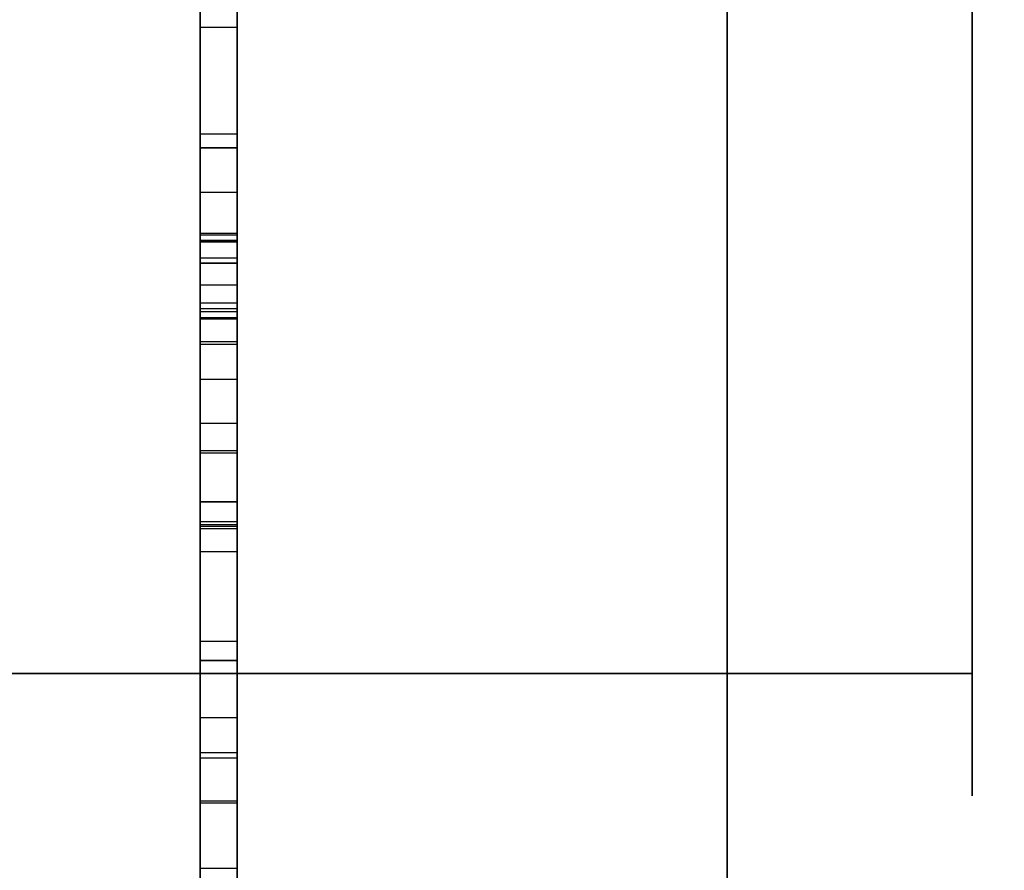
# Model space of a CAD drawing. Header units: millimetres. Extents: x 0 to 1524, y 0 to 1016.
# Tile 329 of 352: x 1394.188 to 1394.992, y 411.306 to 412. Entities that reach past the tile are written whole.
import ezdxf

# ---------------------------------------------------------------- set-up
doc = ezdxf.new("R2010")
doc.units = ezdxf.units.MM
doc.header["$LTSCALE"] = 83.82
doc.layers.get('0').update_dxf_attribs({"linetype": 'CONTINUOUS'})
doc.styles.get("Standard").update_dxf_attribs({"font": 'txt', "width": 0.8})
doc.dimstyles.new('DIMSTYLE_1', dxfattribs={"dimtxt": 15, "dimasz": 12, "dimexe": 0.18, "dimexo": 0.0625, "dimgap": 0.09, "dimtad": 1, "dimzin": 0, "dimdsep": 46, "dimtxsty": 'STANDARD', "dimblk": 'CLOSED', "dimblk1": 'CLOSED', "dimblk2": 'CLOSED', "dimcen": 0.09, "dimadec": 0, "dimazin": 0, "dimtp": 0.01, "dimtm": 0.01, "dimtfac": 1, "dimtofl": 0, "dimtmove": 0, "dimatfit": 3, "dimldrblk": 'CLOSED', "dimfxl": 1, "dimtolj": 1, "dimtzin": 0, "dimarcsym": 0})

# ---------------------------------------------------------------- blocks, each defined once
blk = doc.blocks.new('_CLOSED')
at = {"color": 0, "linetype": 'BYBLOCK'}
for p, q in [((0, 0), (-1, 0.208333)), ((-1, 0.208333), (-1, -0.208333)), ((-1, -0.208333), (0, 0)), ((-1, 0), (0, 0))]:
    blk.add_line(p, q, dxfattribs=at)
blk = doc.blocks.new('*D5')
at = {"color": 2, "linetype": 'CONTINUOUS'}
for p, q in [((1198.14537, 405.55665), (1198.14537, 520.52834)), ((1416.10397, 413.01746), (1416.10397, 520.52834)), ((1198.14537, 519.52834), (1307.12467, 519.52834)), ((1416.10397, 519.52834), (1307.12467, 519.52834))]:
    blk.add_line(p, q, dxfattribs=at)
at = {"color": 2, "linetype": 'CONTINUOUS', "xscale": 12, "yscale": 12, "zscale": 12, "rotation": 180}
blk.add_blockref('_CLOSED', (1198.14537, 519.52834), dxfattribs=at)
at = {"color": 2, "linetype": 'CONTINUOUS', "xscale": 12, "yscale": 12, "zscale": 12}
blk.add_blockref('_CLOSED', (1416.10397, 519.52834), dxfattribs=at)

msp = doc.modelspace()

# ---------------------------------------------------------------- linework, layer by layer
at = {"color": 6, "linetype": 'CONTINUOUS'}
for p, q in [((1394.36537, 417.65665), (1394.36537, 411.15665)), ((1394.36537, 411.15665), (1394.36537, 417.65665)), ((1394.36537, 417.65665), (1394.36537, 411.15665)), ((1394.36537, 411.15665), (1394.36537, 417.65665)), ((1394.36537, 417.65665), (1394.36537, 411.15665)), ((1394.36537, 411.15665), (1394.36537, 417.65665)), ((1394.36537, 417.65665), (1394.36537, 411.15665)), ((1394.36537, 411.15665), (1394.36537, 417.65665)), ((1394.76537, 412.26665), (1394.76537, 411.46665)), ((1394.76537, 411.46665), (1394.76537, 412.26665)), ((1394.76537, 412.26665), (1394.76537, 411.46665)), ((1394.76537, 412.26665), (1394.76537, 411.46665)), ((1394.76537, 412.26665), (1394.76537, 411.46665)), ((1394.76537, 411.46665), (1394.76537, 412.26665)), ((1394.76537, 412.26665), (1394.76537, 411.46665)), ((1394.76537, 412.26665), (1394.76537, 411.46665)), ((1394.76537, 412.26665), (1394.76537, 411.46665)), ((1394.76537, 411.46665), (1394.76537, 412.26665)), ((1394.76537, 412.26665), (1394.76537, 411.46665)), ((1394.76537, 412.26665), (1394.76537, 411.46665)), ((1394.76537, 412.26665), (1394.76537, 411.46665)), ((1394.76537, 411.46665), (1394.76537, 412.26665)), ((1394.76537, 412.26665), (1394.76537, 411.46665)), ((1394.76537, 412.26665), (1394.76537, 411.46665)), ((1394.96537, 412.26665), (1394.96537, 411.46665)), ((1394.96537, 411.46665), (1394.96537, 412.26665)), ((1394.96537, 412.26665), (1394.96537, 411.46665)), ((1394.96537, 411.46665), (1394.96537, 412.26665)), ((1394.96537, 412.26665), (1394.96537, 411.46665)), ((1394.96537, 411.46665), (1394.96537, 412.26665)), ((1394.96537, 412.26665), (1394.96537, 411.46665)), ((1394.96537, 411.46665), (1394.96537, 412.26665)), ((1394.33537, 412.06962), (1394.33537, 411.99369)), ((1394.33537, 412.06962), (1394.33537, 411.99369)), ((1394.33537, 412.06962), (1394.33537, 411.99369)), ((1394.33537, 412.06962), (1394.33537, 411.99369)), ((1394.36537, 411.99369), (1394.36537, 412.06962)), ((1394.36537, 411.99369), (1394.36537, 412.06962)), ((1394.36537, 411.99369), (1394.36537, 412.06962)), ((1394.36537, 411.99369), (1394.36537, 412.06962)), ((1394.33537, 411.81985), (1394.33537, 412.02239)), ((1394.33537, 411.81985), (1394.33537, 412.02239)), ((1394.33537, 411.81985), (1394.33537, 412.02239)), ((1394.33537, 411.81985), (1394.33537, 412.02239)), ((1394.36537, 412.02239), (1394.36537, 411.81985)), ((1394.36537, 412.02239), (1394.36537, 411.81985)), ((1394.36537, 412.02239), (1394.36537, 411.81985)), ((1394.36537, 412.02239), (1394.36537, 411.81985)), ((1394.33537, 411.99369), (1394.33537, 411.81846)), ((1394.36537, 411.99369), (1394.33537, 411.99369)), ((1394.33537, 411.99369), (1394.33537, 411.81846)), ((1394.36537, 411.99369), (1394.33537, 411.99369)), ((1394.33537, 411.99369), (1394.33537, 411.81846)), ((1394.36537, 411.99369), (1394.33537, 411.99369)), ((1394.33537, 411.99369), (1394.33537, 411.81846)), ((1394.36537, 411.99369), (1394.33537, 411.99369)), ((1394.36537, 411.81846), (1394.36537, 411.99369)), ((1394.36537, 411.81846), (1394.36537, 411.99369)), ((1394.36537, 411.81846), (1394.36537, 411.99369)), ((1394.36537, 411.81846), (1394.36537, 411.99369)), ((1394.33537, 411.90665), (1394.33537, 411.89554)), ((1394.33537, 411.89554), (1394.33537, 411.90665)), ((1394.36537, 411.90665), (1394.33537, 411.90665)), ((1394.33537, 411.90665), (1394.33537, 411.89554)), ((1394.33537, 411.89554), (1394.33537, 411.90665)), ((1394.36537, 411.90665), (1394.33537, 411.90665)), ((1394.33537, 411.90665), (1394.33537, 411.89554)), ((1394.33537, 411.89554), (1394.33537, 411.90665)), ((1394.36537, 411.90665), (1394.33537, 411.90665)), ((1394.33537, 411.90665), (1394.33537, 411.89554)), ((1394.33537, 411.89554), (1394.33537, 411.90665)), ((1394.36537, 411.90665), (1394.33537, 411.90665)), ((1394.36537, 411.90665), (1394.36537, 411.89554)), ((1394.36537, 411.89554), (1394.36537, 411.90665)), ((1394.36537, 411.90665), (1394.36537, 411.89554)), ((1394.36537, 411.89554), (1394.36537, 411.90665)), ((1394.36537, 411.90665), (1394.36537, 411.89554)), ((1394.36537, 411.89554), (1394.36537, 411.90665)), ((1394.36537, 411.90665), (1394.36537, 411.89554)), ((1394.36537, 411.89554), (1394.36537, 411.90665)), ((1394.33537, 411.89554), (1394.33537, 411.8592)), ((1394.36537, 411.89554), (1394.33537, 411.89554)), ((1394.33537, 411.89554), (1394.33537, 411.8592)), ((1394.36537, 411.89554), (1394.33537, 411.89554)), ((1394.33537, 411.89554), (1394.33537, 411.8592)), ((1394.36537, 411.89554), (1394.33537, 411.89554)), ((1394.33537, 411.89554), (1394.33537, 411.8592)), ((1394.36537, 411.89554), (1394.33537, 411.89554)), ((1394.36537, 411.8592), (1394.36537, 411.89554)), ((1394.36537, 411.8592), (1394.36537, 411.89554)), ((1394.36537, 411.8592), (1394.36537, 411.89554)), ((1394.36537, 411.8592), (1394.36537, 411.89554)), ((1394.33537, 411.82587), (1394.33537, 411.58652)), ((1394.33537, 411.82587), (1394.33537, 411.58652)), ((1394.33537, 411.82587), (1394.33537, 411.58652)), ((1394.33537, 411.82587), (1394.33537, 411.58652)), ((1394.36537, 411.58652), (1394.36537, 411.82587)), ((1394.36537, 411.58652), (1394.36537, 411.82587)), ((1394.36537, 411.58652), (1394.36537, 411.82587)), ((1394.36537, 411.58652), (1394.36537, 411.82587)), ((1394.33537, 411.64832), (1394.33537, 411.82425)), ((1394.33537, 411.64832), (1394.33537, 411.82425)), ((1394.33537, 411.64832), (1394.33537, 411.82425)), ((1394.33537, 411.64832), (1394.33537, 411.82425)), ((1394.33537, 411.58466), (1394.33537, 411.81985)), ((1394.36537, 411.81985), (1394.33537, 411.81985)), ((1394.33537, 411.58466), (1394.33537, 411.81985)), ((1394.36537, 411.81985), (1394.33537, 411.81985)), ((1394.33537, 411.58466), (1394.33537, 411.81985)), ((1394.36537, 411.81985), (1394.33537, 411.81985)), ((1394.33537, 411.58466), (1394.33537, 411.81985)), ((1394.36537, 411.81985), (1394.33537, 411.81985)), ((1394.33537, 411.81979), (1394.33537, 411.22229)), ((1394.33537, 411.13313), (1394.33537, 411.81979)), ((1394.33537, 411.81979), (1394.33537, 411.22229)), ((1394.33537, 411.13313), (1394.33537, 411.81979)), ((1394.33537, 411.81979), (1394.33537, 411.22229)), ((1394.33537, 411.13313), (1394.33537, 411.81979)), ((1394.33537, 411.81979), (1394.33537, 411.22229)), ((1394.33537, 411.13313), (1394.33537, 411.81979)), ((1394.33537, 411.81846), (1394.33537, 411.64647)), ((1394.36537, 411.81846), (1394.33537, 411.81846)), ((1394.33537, 411.81846), (1394.33537, 411.64647)), ((1394.36537, 411.81846), (1394.33537, 411.81846)), ((1394.33537, 411.81846), (1394.33537, 411.64647)), ((1394.36537, 411.81846), (1394.33537, 411.81846)), ((1394.33537, 411.81846), (1394.33537, 411.64647)), ((1394.36537, 411.81846), (1394.33537, 411.81846)), ((1394.36537, 411.82425), (1394.36537, 411.64832)), ((1394.36537, 411.82425), (1394.36537, 411.64832)), ((1394.36537, 411.82425), (1394.36537, 411.64832)), ((1394.36537, 411.82425), (1394.36537, 411.64832)), ((1394.36537, 411.81985), (1394.36537, 411.58466)), ((1394.36537, 411.81985), (1394.36537, 411.58466)), ((1394.36537, 411.81985), (1394.36537, 411.58466)), ((1394.36537, 411.81985), (1394.36537, 411.58466)), ((1394.36537, 411.81979), (1394.36537, 411.13313)), ((1394.36537, 411.22229), (1394.36537, 411.81979)), ((1394.36537, 411.81979), (1394.36537, 411.13313)), ((1394.36537, 411.22229), (1394.36537, 411.81979)), ((1394.36537, 411.81979), (1394.36537, 411.13313)), ((1394.36537, 411.22229), (1394.36537, 411.81979)), ((1394.36537, 411.81979), (1394.36537, 411.13313)), ((1394.36537, 411.22229), (1394.36537, 411.81979)), ((1394.36537, 411.64647), (1394.36537, 411.81846)), ((1394.36537, 411.64647), (1394.36537, 411.81846)), ((1394.36537, 411.64647), (1394.36537, 411.81846)), ((1394.36537, 411.64647), (1394.36537, 411.81846)), ((1394.33537, 411.8056), (1394.33537, 411.78383)), ((1394.33537, 411.75562), (1394.33537, 411.8056)), ((1394.36537, 411.8056), (1394.33537, 411.8056)), ((1394.36537, 411.8056), (1394.33537, 411.8056)), ((1394.33537, 411.8056), (1394.33537, 411.78383)), ((1394.33537, 411.75562), (1394.33537, 411.8056)), ((1394.36537, 411.8056), (1394.33537, 411.8056)), ((1394.36537, 411.8056), (1394.33537, 411.8056)), ((1394.33537, 411.8056), (1394.33537, 411.78383)), ((1394.33537, 411.75562), (1394.33537, 411.8056)), ((1394.36537, 411.8056), (1394.33537, 411.8056)), ((1394.36537, 411.8056), (1394.33537, 411.8056)), ((1394.33537, 411.8056), (1394.33537, 411.78383)), ((1394.33537, 411.75562), (1394.33537, 411.8056)), ((1394.36537, 411.8056), (1394.33537, 411.8056)), ((1394.36537, 411.8056), (1394.33537, 411.8056)), ((1394.36537, 411.8056), (1394.36537, 411.75562)), ((1394.36537, 411.8056), (1394.36537, 411.78383)), ((1394.36537, 411.8056), (1394.36537, 411.75562)), ((1394.36537, 411.8056), (1394.36537, 411.78383)), ((1394.36537, 411.8056), (1394.36537, 411.75562)), ((1394.36537, 411.8056), (1394.36537, 411.78383)), ((1394.36537, 411.8056), (1394.36537, 411.75562)), ((1394.36537, 411.8056), (1394.36537, 411.78383)), ((1394.33537, 411.78383), (1394.33537, 411.75675)), ((1394.33537, 411.78383), (1394.36537, 411.78383)), ((1394.33537, 411.78383), (1394.33537, 411.75675)), ((1394.33537, 411.78383), (1394.36537, 411.78383)), ((1394.33537, 411.78383), (1394.33537, 411.75675)), ((1394.33537, 411.78383), (1394.36537, 411.78383)), ((1394.33537, 411.78383), (1394.33537, 411.75675)), ((1394.33537, 411.78383), (1394.36537, 411.78383)), ((1394.36537, 411.75675), (1394.36537, 411.78383)), ((1394.36537, 411.75675), (1394.36537, 411.78383)), ((1394.36537, 411.75675), (1394.36537, 411.78383)), ((1394.36537, 411.75675), (1394.36537, 411.78383)), ((1394.33537, 411.76868), (1394.33537, 411.58794)), ((1394.33537, 411.76207), (1394.33537, 411.76868)), ((1394.36537, 411.76868), (1394.33537, 411.76868)), ((1394.33537, 411.76868), (1394.33537, 411.58794)), ((1394.33537, 411.76207), (1394.33537, 411.76868)), ((1394.36537, 411.76868), (1394.33537, 411.76868)), ((1394.33537, 411.76868), (1394.33537, 411.58794)), ((1394.33537, 411.76207), (1394.33537, 411.76868)), ((1394.36537, 411.76868), (1394.33537, 411.76868)), ((1394.33537, 411.76868), (1394.33537, 411.58794)), ((1394.33537, 411.76207), (1394.33537, 411.76868)), ((1394.36537, 411.76868), (1394.33537, 411.76868)), ((1394.33537, 411.76449), (1394.33537, 411.73724)), ((1394.33537, 411.76449), (1394.33537, 411.15828)), ((1394.33537, 411.76449), (1394.33537, 411.73724)), ((1394.33537, 411.76449), (1394.33537, 411.15828)), ((1394.33537, 411.76449), (1394.33537, 411.73724)), ((1394.33537, 411.76449), (1394.33537, 411.15828)), ((1394.33537, 411.76449), (1394.33537, 411.73724)), ((1394.33537, 411.76449), (1394.33537, 411.15828)), ((1394.36537, 411.76868), (1394.36537, 411.76207)), ((1394.36537, 411.58794), (1394.36537, 411.76868)), ((1394.36537, 411.76868), (1394.36537, 411.76207)), ((1394.36537, 411.58794), (1394.36537, 411.76868)), ((1394.36537, 411.76868), (1394.36537, 411.76207)), ((1394.36537, 411.58794), (1394.36537, 411.76868)), ((1394.36537, 411.76868), (1394.36537, 411.76207)), ((1394.36537, 411.58794), (1394.36537, 411.76868)), ((1394.36537, 411.73724), (1394.36537, 411.76449)), ((1394.36537, 411.76449), (1394.36537, 411.15828)), ((1394.36537, 411.73724), (1394.36537, 411.76449)), ((1394.36537, 411.76449), (1394.36537, 411.15828)), ((1394.36537, 411.73724), (1394.36537, 411.76449)), ((1394.36537, 411.76449), (1394.36537, 411.15828)), ((1394.36537, 411.73724), (1394.36537, 411.76449)), ((1394.36537, 411.76449), (1394.36537, 411.15828)), ((1394.33537, 411.75675), (1394.33537, 411.67065)), ((1394.36537, 411.75675), (1394.33537, 411.75675)), ((1394.33537, 411.75675), (1394.33537, 411.67065)), ((1394.36537, 411.75675), (1394.33537, 411.75675)), ((1394.33537, 411.75675), (1394.33537, 411.67065)), ((1394.36537, 411.75675), (1394.33537, 411.75675)), ((1394.33537, 411.75675), (1394.33537, 411.67065)), ((1394.36537, 411.75675), (1394.33537, 411.75675)), ((1394.36537, 411.75562), (1394.33537, 411.75562)), ((1394.33537, 411.5902), (1394.33537, 411.75562)), ((1394.36537, 411.75562), (1394.33537, 411.75562)), ((1394.33537, 411.5902), (1394.33537, 411.75562)), ((1394.36537, 411.75562), (1394.33537, 411.75562)), ((1394.33537, 411.5902), (1394.33537, 411.75562)), ((1394.36537, 411.75562), (1394.33537, 411.75562)), ((1394.33537, 411.5902), (1394.33537, 411.75562)), ((1394.36537, 411.67065), (1394.36537, 411.75675)), ((1394.36537, 411.67065), (1394.36537, 411.75675)), ((1394.36537, 411.67065), (1394.36537, 411.75675)), ((1394.36537, 411.67065), (1394.36537, 411.75675)), ((1394.36537, 411.75562), (1394.36537, 411.5902)), ((1394.36537, 411.75562), (1394.36537, 411.5902)), ((1394.36537, 411.75562), (1394.36537, 411.5902)), ((1394.36537, 411.75562), (1394.36537, 411.5902)), ((1394.33537, 411.73724), (1394.33537, 411.60665)), ((1394.36537, 411.73724), (1394.33537, 411.73724)), ((1394.33537, 411.73724), (1394.33537, 411.60665)), ((1394.36537, 411.73724), (1394.33537, 411.73724)), ((1394.33537, 411.73724), (1394.33537, 411.60665)), ((1394.36537, 411.73724), (1394.33537, 411.73724)), ((1394.33537, 411.73724), (1394.33537, 411.60665)), ((1394.36537, 411.73724), (1394.33537, 411.73724)), ((1394.36537, 411.60665), (1394.36537, 411.73724)), ((1394.36537, 411.60665), (1394.36537, 411.73724)), ((1394.36537, 411.60665), (1394.36537, 411.73724)), ((1394.36537, 411.60665), (1394.36537, 411.73724)), ((1394.33537, 411.60665), (1394.33537, 411.73514)), ((1394.33537, 411.60665), (1394.33537, 411.73514)), ((1394.33537, 411.60665), (1394.33537, 411.73514)), ((1394.33537, 411.60665), (1394.33537, 411.73514)), ((1394.36537, 411.73514), (1394.36537, 411.60665)), ((1394.36537, 411.73514), (1394.36537, 411.60665)), ((1394.36537, 411.73514), (1394.36537, 411.60665)), ((1394.36537, 411.73514), (1394.36537, 411.60665)), ((1394.33537, 411.70661), (1394.33537, 411.30725)), ((1394.33537, 411.30725), (1394.33537, 411.70661)), ((1394.36537, 411.70661), (1394.33537, 411.70661)), ((1394.33537, 411.70661), (1394.33537, 411.30725)), ((1394.33537, 411.30725), (1394.33537, 411.70661)), ((1394.36537, 411.70661), (1394.33537, 411.70661)), ((1394.33537, 411.70661), (1394.33537, 411.30725)), ((1394.33537, 411.30725), (1394.33537, 411.70661)), ((1394.36537, 411.70661), (1394.33537, 411.70661)), ((1394.33537, 411.70661), (1394.33537, 411.30725)), ((1394.33537, 411.30725), (1394.33537, 411.70661)), ((1394.36537, 411.70661), (1394.33537, 411.70661)), ((1394.36537, 411.70661), (1394.36537, 411.30725)), ((1394.36537, 411.30725), (1394.36537, 411.70661)), ((1394.36537, 411.70661), (1394.36537, 411.30725)), ((1394.36537, 411.30725), (1394.36537, 411.70661)), ((1394.36537, 411.70661), (1394.36537, 411.30725)), ((1394.36537, 411.30725), (1394.36537, 411.70661)), ((1394.36537, 411.70661), (1394.36537, 411.30725)), ((1394.36537, 411.30725), (1394.36537, 411.70661)), ((1394.33537, 411.56591), (1394.33537, 411.64832)), ((1394.36537, 411.64832), (1394.33537, 411.64832)), ((1394.33537, 411.56591), (1394.33537, 411.64832)), ((1394.36537, 411.64832), (1394.33537, 411.64832)), ((1394.33537, 411.56591), (1394.33537, 411.64832)), ((1394.36537, 411.64832), (1394.33537, 411.64832)), ((1394.33537, 411.56591), (1394.33537, 411.64832)), ((1394.36537, 411.64832), (1394.33537, 411.64832)), ((1394.33537, 411.64647), (1394.33537, 411.56591)), ((1394.36537, 411.64647), (1394.33537, 411.64647)), ((1394.33537, 411.64647), (1394.33537, 411.56591)), ((1394.36537, 411.64647), (1394.33537, 411.64647)), ((1394.33537, 411.64647), (1394.33537, 411.56591)), ((1394.36537, 411.64647), (1394.33537, 411.64647)), ((1394.33537, 411.64647), (1394.33537, 411.56591)), ((1394.36537, 411.64647), (1394.33537, 411.64647)), ((1394.36537, 411.64832), (1394.36537, 411.56591)), ((1394.36537, 411.64832), (1394.36537, 411.56591)), ((1394.36537, 411.64832), (1394.36537, 411.56591)), ((1394.36537, 411.64832), (1394.36537, 411.56591)), ((1394.36537, 411.56591), (1394.36537, 411.64647)), ((1394.36537, 411.56591), (1394.36537, 411.64647)), ((1394.36537, 411.56591), (1394.36537, 411.64647)), ((1394.36537, 411.56591), (1394.36537, 411.64647)), ((1394.33537, 411.60665), (1394.36537, 411.60665)), ((1394.33537, 411.60665), (1394.36537, 411.60665)), ((1394.33537, 411.60665), (1394.36537, 411.60665)), ((1394.33537, 411.60665), (1394.36537, 411.60665)), ((1394.36537, 411.5902), (1394.33537, 411.5902)), ((1394.33537, 411.43027), (1394.33537, 411.5902)), ((1394.36537, 411.5902), (1394.33537, 411.5902)), ((1394.33537, 411.43027), (1394.33537, 411.5902)), ((1394.36537, 411.5902), (1394.33537, 411.5902)), ((1394.33537, 411.43027), (1394.33537, 411.5902)), ((1394.36537, 411.5902), (1394.33537, 411.5902)), ((1394.33537, 411.43027), (1394.33537, 411.5902)), ((1394.33537, 411.58794), (1394.33537, 411.39754)), ((1394.36537, 411.58794), (1394.33537, 411.58794)), ((1394.33537, 411.58794), (1394.33537, 411.39754)), ((1394.36537, 411.58794), (1394.33537, 411.58794)), ((1394.33537, 411.58794), (1394.33537, 411.39754)), ((1394.36537, 411.58794), (1394.33537, 411.58794)), ((1394.33537, 411.58794), (1394.33537, 411.39754)), ((1394.36537, 411.58794), (1394.33537, 411.58794)), ((1394.33537, 411.58652), (1394.33537, 411.47702)), ((1394.36537, 411.58652), (1394.33537, 411.58652)), ((1394.33537, 411.58652), (1394.33537, 411.47702)), ((1394.36537, 411.58652), (1394.33537, 411.58652)), ((1394.33537, 411.58652), (1394.33537, 411.47702)), ((1394.36537, 411.58652), (1394.33537, 411.58652)), ((1394.33537, 411.58652), (1394.33537, 411.47702)), ((1394.36537, 411.58652), (1394.33537, 411.58652)), ((1394.33537, 411.47702), (1394.33537, 411.58466)), ((1394.36537, 411.58466), (1394.33537, 411.58466)), ((1394.33537, 411.47702), (1394.33537, 411.58466)), ((1394.36537, 411.58466), (1394.33537, 411.58466)), ((1394.33537, 411.47702), (1394.33537, 411.58466)), ((1394.36537, 411.58466), (1394.33537, 411.58466)), ((1394.33537, 411.47702), (1394.33537, 411.58466)), ((1394.36537, 411.58466), (1394.33537, 411.58466)), ((1394.36537, 411.5902), (1394.36537, 411.43027)), ((1394.36537, 411.5902), (1394.36537, 411.43027)), ((1394.36537, 411.5902), (1394.36537, 411.43027)), ((1394.36537, 411.5902), (1394.36537, 411.43027)), ((1394.36537, 411.39754), (1394.36537, 411.58794)), ((1394.36537, 411.39754), (1394.36537, 411.58794)), ((1394.36537, 411.39754), (1394.36537, 411.58794)), ((1394.36537, 411.39754), (1394.36537, 411.58794)), ((1394.36537, 411.47702), (1394.36537, 411.58652)), ((1394.36537, 411.47702), (1394.36537, 411.58652)), ((1394.36537, 411.47702), (1394.36537, 411.58652)), ((1394.36537, 411.47702), (1394.36537, 411.58652)), ((1394.36537, 411.58466), (1394.36537, 411.47702)), ((1394.36537, 411.58466), (1394.36537, 411.47702)), ((1394.36537, 411.58466), (1394.36537, 411.47702)), ((1394.36537, 411.58466), (1394.36537, 411.47702)), ((1394.36537, 411.56591), (1394.33537, 411.56591)), ((1394.36537, 411.56591), (1394.33537, 411.56591)), ((1394.36537, 411.56591), (1394.33537, 411.56591)), ((1394.36537, 411.56591), (1394.33537, 411.56591)), ((1394.33537, 411.47702), (1394.33537, 411.49253)), ((1394.33537, 411.47702), (1394.33537, 411.49253)), ((1394.33537, 411.47702), (1394.33537, 411.49253)), ((1394.33537, 411.47702), (1394.33537, 411.49253)), ((1394.36537, 411.49253), (1394.36537, 411.47702)), ((1394.36537, 411.49253), (1394.36537, 411.47702)), ((1394.36537, 411.49253), (1394.36537, 411.47702)), ((1394.36537, 411.49253), (1394.36537, 411.47702)), ((1394.36537, 411.47702), (1394.33537, 411.47702)), ((1394.36537, 411.47702), (1394.33537, 411.47702)), ((1394.36537, 411.47702), (1394.33537, 411.47702)), ((1394.36537, 411.47702), (1394.33537, 411.47702)), ((1394.76537, 411.46665), (1392.92145, 411.46665)), ((1392.92145, 411.46665), (1394.76537, 411.46665)), ((1394.76537, 411.46665), (1392.92145, 411.46665)), ((1392.92145, 411.46665), (1394.76537, 411.46665)), ((1394.76537, 411.46665), (1392.92145, 411.46665)), ((1392.92145, 411.46665), (1394.76537, 411.46665)), ((1394.76537, 411.46665), (1392.92145, 411.46665)), ((1392.92145, 411.46665), (1394.76537, 411.46665)), ((1392.96537, 411.46665), (1394.76537, 411.46665)), ((1394.76537, 411.46665), (1392.96537, 411.46665)), ((1392.96537, 411.46665), (1394.76537, 411.46665)), ((1394.76537, 411.46665), (1392.96537, 411.46665)), ((1392.96537, 411.46665), (1394.76537, 411.46665)), ((1394.76537, 411.46665), (1392.96537, 411.46665)), ((1392.96537, 411.46665), (1394.76537, 411.46665)), ((1394.76537, 411.46665), (1392.96537, 411.46665)), ((1394.76537, 411.46665), (1394.76537, 411.15665)), ((1394.76537, 411.15665), (1394.76537, 411.46665)), ((1394.76537, 411.46665), (1394.76537, 411.15665)), ((1394.76537, 411.15665), (1394.76537, 411.46665)), ((1394.76537, 411.46665), (1394.76537, 411.15665)), ((1394.76537, 411.15665), (1394.76537, 411.46665)), ((1394.76537, 411.46665), (1394.76537, 411.15665)), ((1394.76537, 411.15665), (1394.76537, 411.46665)), ((1394.76537, 411.46665), (1394.76537, 411.15665)), ((1394.76537, 411.15665), (1394.76537, 411.46665)), ((1394.76537, 411.46665), (1394.76537, 411.15665)), ((1394.76537, 411.15665), (1394.76537, 411.46665)), ((1394.76537, 411.46665), (1394.76537, 411.15665)), ((1394.76537, 411.15665), (1394.76537, 411.46665)), ((1394.76537, 411.46665), (1394.76537, 411.15665)), ((1394.76537, 411.15665), (1394.76537, 411.46665)), ((1394.36537, 411.43027), (1394.33537, 411.43027)), ((1394.33537, 411.36062), (1394.33537, 411.43027)), ((1394.36537, 411.43027), (1394.33537, 411.43027)), ((1394.33537, 411.36062), (1394.33537, 411.43027)), ((1394.36537, 411.43027), (1394.33537, 411.43027)), ((1394.33537, 411.36062), (1394.33537, 411.43027)), ((1394.36537, 411.43027), (1394.33537, 411.43027)), ((1394.33537, 411.36062), (1394.33537, 411.43027)), ((1394.36537, 411.43027), (1394.36537, 411.36062)), ((1394.36537, 411.43027), (1394.36537, 411.36062)), ((1394.36537, 411.43027), (1394.36537, 411.36062)), ((1394.36537, 411.43027), (1394.36537, 411.36062)), ((1394.33537, 411.39754), (1394.33537, 411.40189)), ((1394.33537, 411.39754), (1394.33537, 411.40189)), ((1394.33537, 411.39754), (1394.33537, 411.40189)), ((1394.33537, 411.39754), (1394.33537, 411.40189)), ((1394.36537, 411.40189), (1394.36537, 411.39754)), ((1394.36537, 411.40189), (1394.36537, 411.39754)), ((1394.36537, 411.40189), (1394.36537, 411.39754)), ((1394.36537, 411.40189), (1394.36537, 411.39754)), ((1394.36537, 411.39754), (1394.33537, 411.39754)), ((1394.36537, 411.39754), (1394.33537, 411.39754)), ((1394.36537, 411.39754), (1394.33537, 411.39754)), ((1394.36537, 411.39754), (1394.33537, 411.39754)), ((1394.33537, 411.36271), (1394.33537, 411.36062)), ((1394.33537, 411.36271), (1394.33537, 411.36062)), ((1394.33537, 411.36271), (1394.33537, 411.36062)), ((1394.33537, 411.36271), (1394.33537, 411.36062)), ((1394.36537, 411.36062), (1394.33537, 411.36062)), ((1394.36537, 411.36062), (1394.33537, 411.36062)), ((1394.36537, 411.36062), (1394.33537, 411.36062)), ((1394.36537, 411.36062), (1394.33537, 411.36062)), ((1394.36537, 411.36062), (1394.36537, 411.36271)), ((1394.36537, 411.36062), (1394.36537, 411.36271)), ((1394.36537, 411.36062), (1394.36537, 411.36271)), ((1394.36537, 411.36062), (1394.36537, 411.36271)), ((1394.36537, 411.30725), (1394.33537, 411.30725)), ((1394.36537, 411.30725), (1394.33537, 411.30725)), ((1394.36537, 411.30725), (1394.33537, 411.30725)), ((1394.36537, 411.30725), (1394.33537, 411.30725)), ((1394.36537, 411.30725), (1394.33537, 411.30725)), ((1394.36537, 411.30725), (1394.33537, 411.30725)), ((1394.36537, 411.30725), (1394.33537, 411.30725)), ((1394.36537, 411.30725), (1394.33537, 411.30725))]:
    msp.add_line(p, q, dxfattribs=at)
at = {"color": 7, "linetype": 'CONTINUOUS'}
for p, q in [((1394.33537, 411.53466), (1394.33537, 412.63814)), ((1394.33537, 411.53466), (1394.33537, 412.63814)), ((1394.33537, 411.53466), (1394.33537, 412.63814)), ((1394.33537, 411.53466), (1394.33537, 412.63814)), ((1394.36537, 412.63814), (1394.36537, 411.53466)), ((1394.36537, 412.63814), (1394.36537, 411.53466)), ((1394.36537, 412.63814), (1394.36537, 411.53466)), ((1394.36537, 412.63814), (1394.36537, 411.53466)), ((1394.33537, 412.41036), (1394.33537, 411.53675)), ((1394.33537, 412.41036), (1394.33537, 411.53675)), ((1394.33537, 412.41036), (1394.33537, 411.53675)), ((1394.33537, 412.41036), (1394.33537, 411.53675)), ((1394.36537, 411.53675), (1394.36537, 412.41036)), ((1394.36537, 411.53675), (1394.36537, 412.41036)), ((1394.36537, 411.53675), (1394.36537, 412.41036)), ((1394.36537, 411.53675), (1394.36537, 412.41036)), ((1394.76537, 412.26665), (1394.76537, 411.46665)), ((1394.76537, 411.46665), (1394.76537, 412.26665)), ((1394.76537, 412.26665), (1394.76537, 411.46665)), ((1394.76537, 411.46665), (1394.76537, 412.26665)), ((1394.76537, 412.26665), (1394.76537, 411.46665)), ((1394.76537, 411.46665), (1394.76537, 412.26665)), ((1394.76537, 412.26665), (1394.76537, 411.46665)), ((1394.76537, 411.46665), (1394.76537, 412.26665)), ((1394.96537, 411.46665), (1394.96537, 412.26665)), ((1394.96537, 412.26665), (1394.96537, 411.46665)), ((1394.96537, 411.46665), (1394.96537, 412.26665)), ((1394.96537, 412.26665), (1394.96537, 411.46665)), ((1394.96537, 411.46665), (1394.96537, 412.26665)), ((1394.96537, 412.26665), (1394.96537, 411.46665)), ((1394.96537, 411.46665), (1394.96537, 412.26665)), ((1394.96537, 412.26665), (1394.96537, 411.46665)), ((1394.76537, 411.36665), (1394.76537, 412.10665)), ((1394.76537, 412.10665), (1394.76537, 411.36665)), ((1394.76537, 411.36665), (1394.76537, 412.10665)), ((1394.76537, 412.10665), (1394.76537, 411.36665)), ((1394.76537, 411.36665), (1394.76537, 412.10665)), ((1394.76537, 412.10665), (1394.76537, 411.36665)), ((1394.76537, 411.36665), (1394.76537, 412.10665)), ((1394.76537, 412.10665), (1394.76537, 411.36665)), ((1394.96537, 412.10665), (1394.96537, 411.36665)), ((1394.96537, 411.36665), (1394.96537, 412.10665)), ((1394.96537, 412.10665), (1394.96537, 411.36665)), ((1394.96537, 411.36665), (1394.96537, 412.10665)), ((1394.96537, 412.10665), (1394.96537, 411.36665)), ((1394.96537, 411.36665), (1394.96537, 412.10665)), ((1394.96537, 412.10665), (1394.96537, 411.36665)), ((1394.96537, 411.36665), (1394.96537, 412.10665)), ((1394.33537, 411.8592), (1394.33537, 411.89554)), ((1394.33537, 411.89554), (1394.36537, 411.89554)), ((1394.33537, 411.8592), (1394.33537, 411.89554)), ((1394.33537, 411.89554), (1394.36537, 411.89554)), ((1394.33537, 411.8592), (1394.33537, 411.89554)), ((1394.33537, 411.89554), (1394.36537, 411.89554)), ((1394.33537, 411.8592), (1394.33537, 411.89554)), ((1394.33537, 411.89554), (1394.36537, 411.89554)), ((1394.36537, 411.89554), (1394.36537, 411.8592)), ((1394.36537, 411.89554), (1394.36537, 411.8592)), ((1394.36537, 411.89554), (1394.36537, 411.8592)), ((1394.36537, 411.89554), (1394.36537, 411.8592)), ((1394.33537, 411.8592), (1394.33537, 411.82587)), ((1394.33537, 411.82425), (1394.33537, 411.8592)), ((1394.36537, 411.8592), (1394.33537, 411.8592)), ((1394.33537, 411.8592), (1394.33537, 411.82587)), ((1394.33537, 411.82425), (1394.33537, 411.8592)), ((1394.36537, 411.8592), (1394.33537, 411.8592)), ((1394.33537, 411.8592), (1394.33537, 411.82587)), ((1394.33537, 411.82425), (1394.33537, 411.8592)), ((1394.36537, 411.8592), (1394.33537, 411.8592)), ((1394.33537, 411.8592), (1394.33537, 411.82587)), ((1394.33537, 411.82425), (1394.33537, 411.8592)), ((1394.36537, 411.8592), (1394.33537, 411.8592)), ((1394.36537, 411.8592), (1394.36537, 411.82425)), ((1394.36537, 411.82587), (1394.36537, 411.8592)), ((1394.36537, 411.8592), (1394.36537, 411.82425)), ((1394.36537, 411.82587), (1394.36537, 411.8592)), ((1394.36537, 411.8592), (1394.36537, 411.82425)), ((1394.36537, 411.82587), (1394.36537, 411.8592)), ((1394.36537, 411.8592), (1394.36537, 411.82425)), ((1394.36537, 411.82587), (1394.36537, 411.8592)), ((1394.33537, 411.82587), (1394.36537, 411.82587)), ((1394.33537, 411.82587), (1394.36537, 411.82587)), ((1394.33537, 411.82587), (1394.36537, 411.82587)), ((1394.33537, 411.82587), (1394.36537, 411.82587)), ((1394.36537, 411.82425), (1394.33537, 411.82425)), ((1394.36537, 411.82425), (1394.33537, 411.82425)), ((1394.36537, 411.82425), (1394.33537, 411.82425)), ((1394.36537, 411.82425), (1394.33537, 411.82425)), ((1394.33537, 411.81979), (1394.36537, 411.81979)), ((1394.36537, 411.81979), (1394.33537, 411.81979)), ((1394.33537, 411.81979), (1394.36537, 411.81979)), ((1394.36537, 411.81979), (1394.33537, 411.81979)), ((1394.33537, 411.81979), (1394.36537, 411.81979)), ((1394.36537, 411.81979), (1394.33537, 411.81979)), ((1394.33537, 411.81979), (1394.36537, 411.81979)), ((1394.36537, 411.81979), (1394.33537, 411.81979)), ((1394.33537, 411.80141), (1394.36537, 411.80141)), ((1394.36537, 411.80141), (1394.33537, 411.80141)), ((1394.33537, 411.60665), (1394.33537, 411.80141)), ((1394.33537, 411.80141), (1394.33537, 411.60665)), ((1394.33537, 411.80141), (1394.36537, 411.80141)), ((1394.36537, 411.80141), (1394.33537, 411.80141)), ((1394.33537, 411.60665), (1394.33537, 411.80141)), ((1394.33537, 411.80141), (1394.33537, 411.60665)), ((1394.33537, 411.80141), (1394.36537, 411.80141)), ((1394.36537, 411.80141), (1394.33537, 411.80141)), ((1394.33537, 411.60665), (1394.33537, 411.80141)), ((1394.33537, 411.80141), (1394.33537, 411.60665)), ((1394.33537, 411.80141), (1394.36537, 411.80141)), ((1394.36537, 411.80141), (1394.33537, 411.80141)), ((1394.33537, 411.60665), (1394.33537, 411.80141)), ((1394.33537, 411.80141), (1394.33537, 411.60665)), ((1394.36537, 411.80141), (1394.36537, 411.60665)), ((1394.36537, 411.60665), (1394.36537, 411.80141)), ((1394.36537, 411.80141), (1394.36537, 411.60665)), ((1394.36537, 411.60665), (1394.36537, 411.80141)), ((1394.36537, 411.80141), (1394.36537, 411.60665)), ((1394.36537, 411.60665), (1394.36537, 411.80141)), ((1394.36537, 411.80141), (1394.36537, 411.60665)), ((1394.36537, 411.60665), (1394.36537, 411.80141)), ((1394.33537, 411.73514), (1394.33537, 411.76453)), ((1394.33537, 411.73514), (1394.33537, 411.76453)), ((1394.33537, 411.73514), (1394.33537, 411.76453)), ((1394.33537, 411.73514), (1394.33537, 411.76453)), ((1394.33537, 411.14312), (1394.33537, 411.76449)), ((1394.33537, 411.76449), (1394.36537, 411.76449)), ((1394.33537, 411.76449), (1394.36537, 411.76449)), ((1394.33537, 411.14312), (1394.33537, 411.76449)), ((1394.33537, 411.76449), (1394.36537, 411.76449)), ((1394.33537, 411.76449), (1394.36537, 411.76449)), ((1394.33537, 411.14312), (1394.33537, 411.76449)), ((1394.33537, 411.76449), (1394.36537, 411.76449)), ((1394.33537, 411.76449), (1394.36537, 411.76449)), ((1394.33537, 411.14312), (1394.33537, 411.76449)), ((1394.33537, 411.76449), (1394.36537, 411.76449)), ((1394.33537, 411.76449), (1394.36537, 411.76449)), ((1394.33537, 411.71854), (1394.33537, 411.76207)), ((1394.33537, 411.76207), (1394.36537, 411.76207)), ((1394.33537, 411.71854), (1394.33537, 411.76207)), ((1394.33537, 411.76207), (1394.36537, 411.76207)), ((1394.33537, 411.71854), (1394.33537, 411.76207)), ((1394.33537, 411.76207), (1394.36537, 411.76207)), ((1394.33537, 411.71854), (1394.33537, 411.76207)), ((1394.33537, 411.76207), (1394.36537, 411.76207)), ((1394.36537, 411.76453), (1394.36537, 411.73514)), ((1394.36537, 411.76453), (1394.36537, 411.73514)), ((1394.36537, 411.76453), (1394.36537, 411.73514)), ((1394.36537, 411.76453), (1394.36537, 411.73514)), ((1394.36537, 411.76449), (1394.36537, 411.14312)), ((1394.36537, 411.76449), (1394.36537, 411.14312)), ((1394.36537, 411.76449), (1394.36537, 411.14312)), ((1394.36537, 411.76449), (1394.36537, 411.14312)), ((1394.36537, 411.76207), (1394.36537, 411.71854)), ((1394.36537, 411.76207), (1394.36537, 411.71854)), ((1394.36537, 411.76207), (1394.36537, 411.71854)), ((1394.36537, 411.76207), (1394.36537, 411.71854)), ((1394.36537, 411.73514), (1394.33537, 411.73514)), ((1394.36537, 411.73514), (1394.33537, 411.73514)), ((1394.36537, 411.73514), (1394.33537, 411.73514)), ((1394.36537, 411.73514), (1394.33537, 411.73514)), ((1394.33537, 411.40189), (1394.33537, 411.71854)), ((1394.33537, 411.40189), (1394.33537, 411.71854)), ((1394.33537, 411.40189), (1394.33537, 411.71854)), ((1394.33537, 411.40189), (1394.33537, 411.71854)), ((1394.36537, 411.71854), (1394.36537, 411.40189)), ((1394.36537, 411.71854), (1394.36537, 411.40189)), ((1394.36537, 411.71854), (1394.36537, 411.40189)), ((1394.36537, 411.71854), (1394.36537, 411.40189)), ((1394.33537, 411.67065), (1394.33537, 411.16247)), ((1394.36537, 411.67065), (1394.33537, 411.67065)), ((1394.33537, 411.67065), (1394.33537, 411.16247)), ((1394.36537, 411.67065), (1394.33537, 411.67065)), ((1394.33537, 411.67065), (1394.33537, 411.16247)), ((1394.36537, 411.67065), (1394.33537, 411.67065)), ((1394.33537, 411.67065), (1394.33537, 411.16247)), ((1394.36537, 411.67065), (1394.33537, 411.67065)), ((1394.36537, 411.16247), (1394.36537, 411.67065)), ((1394.36537, 411.16247), (1394.36537, 411.67065)), ((1394.36537, 411.16247), (1394.36537, 411.67065)), ((1394.36537, 411.16247), (1394.36537, 411.67065)), ((1394.36537, 411.60665), (1394.33537, 411.60665)), ((1394.33537, 411.60665), (1394.36537, 411.60665)), ((1394.36537, 411.60665), (1394.33537, 411.60665)), ((1394.33537, 411.60665), (1394.36537, 411.60665)), ((1394.36537, 411.60665), (1394.33537, 411.60665)), ((1394.33537, 411.60665), (1394.36537, 411.60665)), ((1394.36537, 411.60665), (1394.33537, 411.60665)), ((1394.33537, 411.60665), (1394.36537, 411.60665)), ((1394.33537, 411.53675), (1394.33537, 411.49277)), ((1394.33537, 411.53675), (1394.33537, 411.49277)), ((1394.33537, 411.53675), (1394.33537, 411.49277)), ((1394.33537, 411.53675), (1394.33537, 411.49277)), ((1394.36537, 411.49277), (1394.36537, 411.53675)), ((1394.36537, 411.49277), (1394.36537, 411.53675)), ((1394.36537, 411.49277), (1394.36537, 411.53675)), ((1394.36537, 411.49277), (1394.36537, 411.53675)), ((1394.33537, 411.49253), (1394.33537, 411.53466)), ((1394.33537, 411.49253), (1394.33537, 411.53466)), ((1394.33537, 411.49253), (1394.33537, 411.53466)), ((1394.33537, 411.49253), (1394.33537, 411.53466)), ((1394.36537, 411.53466), (1394.36537, 411.49253)), ((1394.36537, 411.53466), (1394.36537, 411.49253)), ((1394.36537, 411.53466), (1394.36537, 411.49253)), ((1394.36537, 411.53466), (1394.36537, 411.49253)), ((1394.33537, 411.49277), (1394.33537, 411.47702)), ((1394.33537, 411.49277), (1394.33537, 411.47702)), ((1394.33537, 411.49277), (1394.33537, 411.47702)), ((1394.33537, 411.49277), (1394.33537, 411.47702)), ((1394.36537, 411.49253), (1394.33537, 411.49253)), ((1394.36537, 411.49253), (1394.33537, 411.49253)), ((1394.36537, 411.49253), (1394.33537, 411.49253)), ((1394.36537, 411.49253), (1394.33537, 411.49253)), ((1394.36537, 411.47702), (1394.36537, 411.49277)), ((1394.36537, 411.47702), (1394.36537, 411.49277)), ((1394.36537, 411.47702), (1394.36537, 411.49277)), ((1394.36537, 411.47702), (1394.36537, 411.49277)), ((1394.33537, 411.47702), (1394.36537, 411.47702)), ((1394.33537, 411.47702), (1394.36537, 411.47702)), ((1394.33537, 411.47702), (1394.36537, 411.47702)), ((1394.33537, 411.47702), (1394.36537, 411.47702)), ((1394.76537, 411.46665), (1394.96537, 411.46665)), ((1394.96537, 411.46665), (1394.76537, 411.46665)), ((1394.76537, 411.46665), (1394.76537, 411.36665)), ((1394.96537, 411.46665), (1394.76537, 411.46665)), ((1394.76537, 411.46665), (1394.96537, 411.46665)), ((1394.76537, 411.36665), (1394.76537, 411.46665)), ((1394.76537, 411.46665), (1394.96537, 411.46665)), ((1394.96537, 411.46665), (1394.76537, 411.46665)), ((1394.76537, 411.46665), (1394.76537, 411.36665)), ((1394.96537, 411.46665), (1394.76537, 411.46665)), ((1394.76537, 411.46665), (1394.96537, 411.46665)), ((1394.76537, 411.36665), (1394.76537, 411.46665)), ((1394.76537, 411.46665), (1394.96537, 411.46665)), ((1394.96537, 411.46665), (1394.76537, 411.46665)), ((1394.76537, 411.46665), (1394.76537, 411.36665)), ((1394.96537, 411.46665), (1394.76537, 411.46665)), ((1394.76537, 411.46665), (1394.96537, 411.46665)), ((1394.76537, 411.36665), (1394.76537, 411.46665)), ((1394.76537, 411.46665), (1394.96537, 411.46665)), ((1394.96537, 411.46665), (1394.76537, 411.46665)), ((1394.76537, 411.46665), (1394.76537, 411.36665)), ((1394.96537, 411.46665), (1394.76537, 411.46665)), ((1394.76537, 411.46665), (1394.96537, 411.46665)), ((1394.76537, 411.36665), (1394.76537, 411.46665)), ((1394.96537, 411.36665), (1394.96537, 411.46665)), ((1394.96537, 411.46665), (1394.96537, 411.36665)), ((1394.96537, 411.36665), (1394.96537, 411.46665)), ((1394.96537, 411.46665), (1394.96537, 411.36665)), ((1394.96537, 411.36665), (1394.96537, 411.46665)), ((1394.96537, 411.46665), (1394.96537, 411.36665)), ((1394.96537, 411.36665), (1394.96537, 411.46665)), ((1394.96537, 411.46665), (1394.96537, 411.36665)), ((1394.36537, 411.40189), (1394.33537, 411.40189)), ((1394.36537, 411.40189), (1394.33537, 411.40189)), ((1394.36537, 411.40189), (1394.33537, 411.40189)), ((1394.36537, 411.40189), (1394.33537, 411.40189)), ((1394.33537, 411.36271), (1394.36537, 411.36271)), ((1394.33537, 411.14732), (1394.33537, 411.36271)), ((1394.33537, 411.36271), (1394.36537, 411.36271)), ((1394.33537, 411.14732), (1394.33537, 411.36271)), ((1394.33537, 411.36271), (1394.36537, 411.36271)), ((1394.33537, 411.14732), (1394.33537, 411.36271)), ((1394.33537, 411.36271), (1394.36537, 411.36271)), ((1394.33537, 411.14732), (1394.33537, 411.36271)), ((1394.36537, 411.36271), (1394.36537, 411.14732)), ((1394.36537, 411.36271), (1394.36537, 411.14732)), ((1394.36537, 411.36271), (1394.36537, 411.14732)), ((1394.36537, 411.36271), (1394.36537, 411.14732))]:
    msp.add_line(p, q, dxfattribs=at)
at = {"color": 6, "linetype": 'CONTINUOUS'}
for points in [[(1394.76537, 411.46665), (1394.80422, 411.46665), (1394.84159, 411.46665), (1394.87605, 411.46665), (1394.9068, 411.46665), (1394.93157, 411.46665), (1394.95002, 411.46665), (1394.96143, 411.46665), (1394.96537, 411.46665)], [(1394.96537, 411.46665), (1394.96157, 411.46665), (1394.95028, 411.46665), (1394.93196, 411.46665), (1394.9068, 411.46665), (1394.87663, 411.46665), (1394.84223, 411.46665), (1394.80491, 411.46665), (1394.76537, 411.46665)], [(1394.76537, 411.46665), (1394.80422, 411.46665), (1394.84159, 411.46665), (1394.87605, 411.46665), (1394.9068, 411.46665), (1394.93157, 411.46665), (1394.95002, 411.46665), (1394.96143, 411.46665), (1394.96537, 411.46665)], [(1394.96537, 411.46665), (1394.96157, 411.46665), (1394.95028, 411.46665), (1394.93196, 411.46665), (1394.9068, 411.46665), (1394.87663, 411.46665), (1394.84223, 411.46665), (1394.80491, 411.46665), (1394.76537, 411.46665)], [(1394.76537, 411.46665), (1394.80422, 411.46665), (1394.84159, 411.46665), (1394.87605, 411.46665), (1394.9068, 411.46665), (1394.93157, 411.46665), (1394.95002, 411.46665), (1394.96143, 411.46665), (1394.96537, 411.46665)], [(1394.96537, 411.46665), (1394.96157, 411.46665), (1394.95028, 411.46665), (1394.93196, 411.46665), (1394.9068, 411.46665), (1394.87663, 411.46665), (1394.84223, 411.46665), (1394.80491, 411.46665), (1394.76537, 411.46665)], [(1394.76537, 411.46665), (1394.80422, 411.46665), (1394.84159, 411.46665), (1394.87605, 411.46665), (1394.9068, 411.46665), (1394.93157, 411.46665), (1394.95002, 411.46665), (1394.96143, 411.46665), (1394.96537, 411.46665)], [(1394.96537, 411.46665), (1394.96157, 411.46665), (1394.95028, 411.46665), (1394.93196, 411.46665), (1394.9068, 411.46665), (1394.87663, 411.46665), (1394.84223, 411.46665), (1394.80491, 411.46665), (1394.76537, 411.46665)]]:
    msp.add_lwpolyline(points, dxfattribs=at)

# ---------------------------------------------------------------- dimensions: what is measured, and where the dimension line sits
at = {"color": 2, "linetype": 'CONTINUOUS'}
dim = msp.add_linear_dim(base=(1198.14537, 519.52834), p1=(1416.10397, 413.01746), p2=(1198.14537, 405.55665), angle=180, dimstyle='DIMSTYLE_1', dxfattribs=at)
dim.commit()
dim.dimension.update_dxf_attribs({"geometry": '*D5', "text_midpoint": (1271.12467, 523.27834), "dimtype": 160})

doc.saveas('drawing.dxf')
